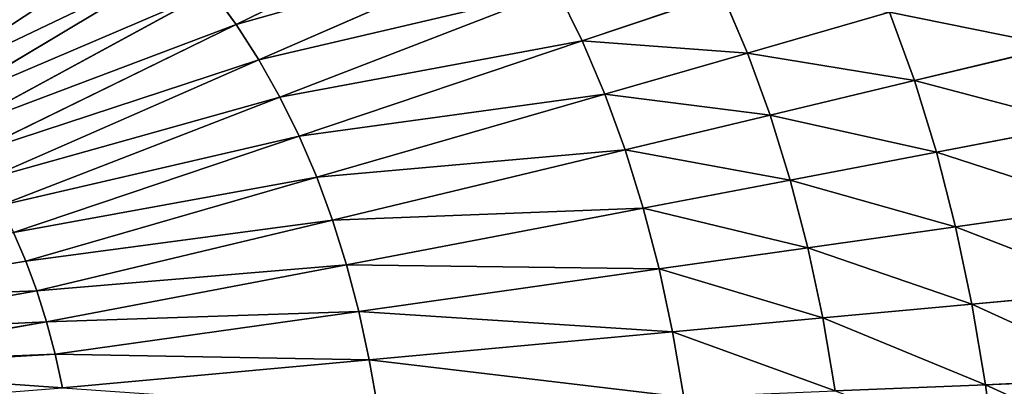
# Model space of a CAD drawing. Extents: x 0 to 500, y 0 to 390.
# Tile 618 of 656: x 287 to 343, y 199 to 219. Entities that reach past the tile are written whole.
import ezdxf

# ---------------------------------------------------------------- set-up
doc = ezdxf.new("R2010")
doc.units = 0
doc.header["$LTSCALE"] = 25.4
doc.layers.get('0').update_dxf_attribs({"linetype": 'CONTINUOUS'})

# ---------------------------------------------------------------- blocks, each defined once
blk = doc.blocks.new('ATLANTA505_-_S_STL')
at = {"color": 0}
for p, q in [((347.841, 28.627, 176.357), (338.336, 27.89, 173.865)), ((347.841, 28.627, 176.357), (338.336, 27.89, 173.865)), ((338.336, 27.89, 173.865), (346.479, 28.6, 171.912)), ((338.336, 27.89, 173.865), (346.479, 28.6, 171.912)), ((349.026, 28.661, 180.989), (339.59, 27.912, 177.934)), ((349.026, 28.661, 180.989), (339.59, 27.912, 177.934)), ((347.841, 28.627, 176.357), (339.59, 27.912, 177.934)), ((347.841, 28.627, 176.357), (339.59, 27.912, 177.934)), ((340.682, 27.938, 182.175), (350.034, 28.701, 185.806)), ((340.682, 27.938, 182.175), (350.034, 28.701, 185.806)), ((340.682, 27.938, 182.175), (349.026, 28.661, 180.989)), ((340.682, 27.938, 182.175), (349.026, 28.661, 180.989)), ((341.614, 27.971, 186.584), (350.868, 28.75, 190.806)), ((341.614, 27.971, 186.584), (350.868, 28.75, 190.806)), ((341.614, 27.971, 186.584), (350.034, 28.701, 185.806)), ((341.614, 27.971, 186.584), (350.034, 28.701, 185.806)), ((350.868, 28.75, 190.806), (342.387, 28.009, 191.161)), ((350.868, 28.75, 190.806), (342.387, 28.009, 191.161)), ((342.897, 28.044, 194.991), (342.387, 28.009, 191.161)), ((342.897, 28.044, 194.991), (342.387, 28.009, 191.161)), ((336.92, 27.874, 169.966), (328.842, 27.27, 172.294)), ((336.92, 27.874, 169.966), (328.842, 27.27, 172.294)), ((330.132, 27.282, 175.831), (338.336, 27.89, 173.865)), ((330.132, 27.282, 175.831), (338.336, 27.89, 173.865)), ((340.682, 27.938, 182.175), (331.276, 27.299, 179.522)), ((340.682, 27.938, 182.175), (331.276, 27.299, 179.522)), ((339.59, 27.912, 177.934), (331.276, 27.299, 179.522)), ((339.59, 27.912, 177.934), (331.276, 27.299, 179.522)), ((332.272, 27.32, 183.368), (341.614, 27.971, 186.584)), ((332.272, 27.32, 183.368), (341.614, 27.971, 186.584)), ((332.272, 27.32, 183.368), (340.682, 27.938, 182.175)), ((332.272, 27.32, 183.368), (340.682, 27.938, 182.175)), ((333.124, 27.345, 187.367), (342.387, 28.009, 191.161)), ((333.124, 27.345, 187.367), (342.387, 28.009, 191.161)), ((333.124, 27.345, 187.367), (341.614, 27.971, 186.584)), ((333.124, 27.345, 187.367), (341.614, 27.971, 186.584)), ((342.387, 28.009, 191.161), (333.832, 27.375, 191.518)), ((342.387, 28.009, 191.161), (333.832, 27.375, 191.518)), ((338.336, 27.89, 173.865), (336.92, 27.874, 169.966)), ((338.336, 27.89, 173.865), (336.92, 27.874, 169.966)), ((339.59, 27.912, 177.934), (338.336, 27.89, 173.865)), ((339.59, 27.912, 177.934), (338.336, 27.89, 173.865)), ((340.682, 27.938, 182.175), (339.59, 27.912, 177.934)), ((340.682, 27.938, 182.175), (339.59, 27.912, 177.934)), ((340.682, 27.938, 182.175), (341.614, 27.971, 186.584)), ((340.682, 27.938, 182.175), (341.614, 27.971, 186.584)), ((341.614, 27.971, 186.584), (342.387, 28.009, 191.161)), ((341.614, 27.971, 186.584), (342.387, 28.009, 191.161)), ((319.421, 26.749, 171.602), (327.406, 27.262, 168.911)), ((319.421, 26.749, 171.602), (327.406, 27.262, 168.911)), ((328.842, 27.27, 172.294), (320.713, 26.755, 174.636)), ((328.842, 27.27, 172.294), (320.713, 26.755, 174.636)), ((321.874, 26.764, 177.809), (330.132, 27.282, 175.831)), ((321.874, 26.764, 177.809), (330.132, 27.282, 175.831)), ((331.276, 27.299, 179.522), (322.904, 26.777, 181.12)), ((331.276, 27.299, 179.522), (322.904, 26.777, 181.12)), ((333.124, 27.345, 187.367), (323.803, 26.792, 184.569)), ((333.124, 27.345, 187.367), (323.803, 26.792, 184.569)), ((332.272, 27.32, 183.368), (323.803, 26.792, 184.569)), ((332.272, 27.32, 183.368), (323.803, 26.792, 184.569)), ((324.572, 26.811, 188.155), (333.832, 27.375, 191.518)), ((324.572, 26.811, 188.155), (333.832, 27.375, 191.518)), ((324.572, 26.811, 188.155), (333.124, 27.345, 187.367)), ((324.572, 26.811, 188.155), (333.124, 27.345, 187.367)), ((327.406, 27.262, 168.911), (328.842, 27.27, 172.294)), ((327.406, 27.262, 168.911), (328.842, 27.27, 172.294)), ((330.132, 27.282, 175.831), (328.842, 27.27, 172.294)), ((330.132, 27.282, 175.831), (328.842, 27.27, 172.294)), ((331.276, 27.299, 179.522), (330.132, 27.282, 175.831)), ((331.276, 27.299, 179.522), (330.132, 27.282, 175.831)), ((332.272, 27.32, 183.368), (331.276, 27.299, 179.522)), ((332.272, 27.32, 183.368), (331.276, 27.299, 179.522)), ((332.272, 27.32, 183.368), (333.124, 27.345, 187.367)), ((332.272, 27.32, 183.368), (333.124, 27.345, 187.367)), ((333.124, 27.345, 187.367), (333.832, 27.375, 191.518)), ((333.124, 27.345, 187.367), (333.832, 27.375, 191.518)), ((314.763, 26.748, 163.326), (299.73, 25.952, 170.667)), ((314.763, 26.748, 163.326), (299.73, 25.952, 170.667)), ((301.025, 25.951, 172.684), (316.445, 26.745, 165.949)), ((301.025, 25.951, 172.684), (316.445, 26.745, 165.949)), ((317.998, 26.745, 168.706), (302.222, 25.951, 174.803)), ((317.998, 26.745, 168.706), (302.222, 25.951, 174.803)), ((303.32, 25.952, 177.029), (319.421, 26.749, 171.602)), ((303.32, 25.952, 177.029), (319.421, 26.749, 171.602)), ((321.874, 26.764, 177.809), (304.317, 25.955, 179.36)), ((321.874, 26.764, 177.809), (304.317, 25.955, 179.36)), ((320.713, 26.755, 174.636), (304.317, 25.955, 179.36)), ((320.713, 26.755, 174.636), (304.317, 25.955, 179.36)), ((305.215, 25.96, 181.798), (322.904, 26.777, 181.12)), ((305.215, 25.96, 181.798), (322.904, 26.777, 181.12)), ((305.215, 25.96, 181.798), (321.874, 26.764, 177.809)), ((305.215, 25.96, 181.798), (321.874, 26.764, 177.809)), ((323.803, 26.792, 184.569), (306.012, 25.967, 184.341)), ((323.803, 26.792, 184.569), (306.012, 25.967, 184.341)), ((322.904, 26.777, 181.12), (306.012, 25.967, 184.341)), ((322.904, 26.777, 181.12), (306.012, 25.967, 184.341)), ((306.709, 25.975, 186.99), (324.572, 26.811, 188.155)), ((306.709, 25.975, 186.99), (324.572, 26.811, 188.155)), ((306.709, 25.975, 186.99), (323.803, 26.792, 184.569)), ((306.709, 25.975, 186.99), (323.803, 26.792, 184.569)), ((307.307, 25.985, 189.743), (325.213, 26.834, 191.877)), ((307.307, 25.985, 189.743), (325.213, 26.834, 191.877)), ((307.307, 25.985, 189.743), (324.572, 26.811, 188.155)), ((307.307, 25.985, 189.743), (324.572, 26.811, 188.155)), ((317.998, 26.745, 168.706), (319.421, 26.749, 171.602)), ((317.998, 26.745, 168.706), (319.421, 26.749, 171.602)), ((319.421, 26.749, 171.602), (320.713, 26.755, 174.636)), ((319.421, 26.749, 171.602), (320.713, 26.755, 174.636)), ((321.874, 26.764, 177.809), (320.713, 26.755, 174.636)), ((321.874, 26.764, 177.809), (320.713, 26.755, 174.636)), ((322.904, 26.777, 181.12), (321.874, 26.764, 177.809)), ((322.904, 26.777, 181.12), (321.874, 26.764, 177.809)), ((322.904, 26.777, 181.12), (323.803, 26.792, 184.569)), ((322.904, 26.777, 181.12), (323.803, 26.792, 184.569)), ((323.803, 26.792, 184.569), (324.572, 26.811, 188.155)), ((323.803, 26.792, 184.569), (324.572, 26.811, 188.155)), ((324.572, 26.811, 188.155), (325.213, 26.834, 191.877)), ((324.572, 26.811, 188.155), (325.213, 26.834, 191.877)), ((296.847, 25.96, 166.935), (282.555, 25.43, 175.487)), ((296.847, 25.96, 166.935), (282.555, 25.43, 175.487)), ((298.337, 25.955, 168.752), (283.592, 25.428, 176.752)), ((298.337, 25.955, 168.752), (283.592, 25.428, 176.752)), ((299.73, 25.952, 170.667), (284.562, 25.426, 178.085)), ((299.73, 25.952, 170.667), (284.562, 25.426, 178.085)), ((285.464, 25.426, 179.487), (301.025, 25.951, 172.684)), ((285.464, 25.426, 179.487), (301.025, 25.951, 172.684)), ((302.222, 25.951, 174.803), (286.299, 25.425, 180.962)), ((302.222, 25.951, 174.803), (286.299, 25.425, 180.962)), ((287.064, 25.426, 182.509), (303.32, 25.952, 177.029)), ((287.064, 25.426, 182.509), (303.32, 25.952, 177.029)), ((304.317, 25.955, 179.36), (287.76, 25.427, 184.13)), ((304.317, 25.955, 179.36), (287.76, 25.427, 184.13)), ((306.012, 25.967, 184.341), (288.387, 25.429, 185.824)), ((306.012, 25.967, 184.341), (288.387, 25.429, 185.824)), ((305.215, 25.96, 181.798), (288.387, 25.429, 185.824)), ((305.215, 25.96, 181.798), (288.387, 25.429, 185.824)), ((288.945, 25.432, 187.592), (306.709, 25.975, 186.99)), ((288.945, 25.432, 187.592), (306.709, 25.975, 186.99)), ((288.945, 25.432, 187.592), (306.012, 25.967, 184.341)), ((288.945, 25.432, 187.592), (306.012, 25.967, 184.341)), ((289.434, 25.435, 189.432), (307.307, 25.985, 189.743)), ((289.434, 25.435, 189.432), (307.307, 25.985, 189.743)), ((289.434, 25.435, 189.432), (306.709, 25.975, 186.99)), ((289.434, 25.435, 189.432), (306.709, 25.975, 186.99)), ((289.854, 25.44, 191.345), (307.307, 25.985, 189.743)), ((289.854, 25.44, 191.345), (307.307, 25.985, 189.743)), ((298.337, 25.955, 168.752), (299.73, 25.952, 170.667)), ((298.337, 25.955, 168.752), (299.73, 25.952, 170.667)), ((299.73, 25.952, 170.667), (301.025, 25.951, 172.684)), ((299.73, 25.952, 170.667), (301.025, 25.951, 172.684)), ((302.222, 25.951, 174.803), (301.025, 25.951, 172.684)), ((302.222, 25.951, 174.803), (301.025, 25.951, 172.684)), ((302.222, 25.951, 174.803), (303.32, 25.952, 177.029)), ((302.222, 25.951, 174.803), (303.32, 25.952, 177.029)), ((303.32, 25.952, 177.029), (304.317, 25.955, 179.36)), ((303.32, 25.952, 177.029), (304.317, 25.955, 179.36)), ((305.215, 25.96, 181.798), (304.317, 25.955, 179.36)), ((305.215, 25.96, 181.798), (304.317, 25.955, 179.36)), ((305.215, 25.96, 181.798), (306.012, 25.967, 184.341)), ((305.215, 25.96, 181.798), (306.012, 25.967, 184.341)), ((306.012, 25.967, 184.341), (306.709, 25.975, 186.99)), ((306.012, 25.967, 184.341), (306.709, 25.975, 186.99)), ((306.709, 25.975, 186.99), (307.307, 25.985, 189.743)), ((306.709, 25.975, 186.99), (307.307, 25.985, 189.743)), ((307.307, 25.985, 189.743), (307.808, 25.997, 192.601)), ((307.307, 25.985, 189.743), (307.808, 25.997, 192.601)), ((288.387, 25.429, 185.824), (274.736, 25.174, 188.248)), ((288.387, 25.429, 185.824), (274.736, 25.174, 188.248)), ((274.792, 25.168, 190.286), (289.434, 25.435, 189.432)), ((274.792, 25.168, 190.286), (289.434, 25.435, 189.432)), ((274.794, 25.169, 190.007), (288.945, 25.432, 187.592)), ((274.794, 25.169, 190.007), (288.945, 25.432, 187.592)), ((287.064, 25.426, 182.509), (287.76, 25.427, 184.13)), ((287.064, 25.426, 182.509), (287.76, 25.427, 184.13)), ((287.76, 25.427, 184.13), (288.387, 25.429, 185.824)), ((287.76, 25.427, 184.13), (288.387, 25.429, 185.824)), ((288.387, 25.429, 185.824), (288.945, 25.432, 187.592)), ((288.387, 25.429, 185.824), (288.945, 25.432, 187.592)), ((288.945, 25.432, 187.592), (289.434, 25.435, 189.432)), ((288.945, 25.432, 187.592), (289.434, 25.435, 189.432)), ((289.434, 25.435, 189.432), (289.854, 25.44, 191.345)), ((289.434, 25.435, 189.432), (289.854, 25.44, 191.345))]:
    blk.add_line(p, q, dxfattribs=at)
mesh = blk.add_polyface(dxfattribs=at)
corners = [(336.92, 27.874, 169.966), (346.479, 28.6, 171.912), (344.939, 28.579, 167.654), (338.336, 27.89, 173.865)]
mesh.append_faces([[corners[k] for k in face] for face in [(0, 1, 2), (1, 0, 3)]], dxfattribs={"vtx0": -1, "color": 0})
mesh = blk.add_polyface(dxfattribs=at)
corners = [(339.59, 27.912, 177.934), (347.841, 28.627, 176.357), (338.336, 27.89, 173.865)]
mesh.append_faces([[corners[k] for k in face] for face in [(0, 1, 2)]], dxfattribs={"color": 0})
mesh = blk.add_polyface(dxfattribs=at)
corners = [(347.841, 28.627, 176.357), (346.479, 28.6, 171.912), (338.336, 27.89, 173.865)]
mesh.append_faces([[corners[k] for k in face] for face in [(0, 1, 2)]], dxfattribs={"color": 0})
mesh = blk.add_polyface(dxfattribs=at)
corners = [(340.682, 27.938, 182.175), (349.026, 28.661, 180.989), (339.59, 27.912, 177.934)]
mesh.append_faces([[corners[k] for k in face] for face in [(0, 1, 2)]], dxfattribs={"color": 0})
mesh = blk.add_polyface(dxfattribs=at)
corners = [(349.026, 28.661, 180.989), (347.841, 28.627, 176.357), (339.59, 27.912, 177.934)]
mesh.append_faces([[corners[k] for k in face] for face in [(0, 1, 2)]], dxfattribs={"color": 0})
mesh = blk.add_polyface(dxfattribs=at)
corners = [(350.034, 28.701, 185.806), (349.026, 28.661, 180.989), (340.682, 27.938, 182.175)]
mesh.append_faces([[corners[k] for k in face] for face in [(0, 1, 2)]], dxfattribs={"color": 0})
mesh = blk.add_polyface(dxfattribs=at)
corners = [(341.614, 27.971, 186.584), (350.034, 28.701, 185.806), (340.682, 27.938, 182.175)]
mesh.append_faces([[corners[k] for k in face] for face in [(0, 1, 2)]], dxfattribs={"color": 0})
mesh = blk.add_polyface(dxfattribs=at)
corners = [(350.868, 28.75, 190.806), (350.034, 28.701, 185.806), (341.614, 27.971, 186.584)]
mesh.append_faces([[corners[k] for k in face] for face in [(0, 1, 2)]], dxfattribs={"color": 0})
mesh = blk.add_polyface(dxfattribs=at)
corners = [(342.387, 28.009, 191.161), (350.868, 28.75, 190.806), (341.614, 27.971, 186.584)]
mesh.append_faces([[corners[k] for k in face] for face in [(0, 1, 2)]], dxfattribs={"color": 0})
mesh = blk.add_polyface(dxfattribs=at)
corners = [(342.387, 28.009, 191.161), (350.727, 28.729, 194.991), (350.868, 28.75, 190.806), (342.897, 28.044, 194.991)]
mesh.append_faces([[corners[k] for k in face] for face in [(0, 1, 2), (1, 0, 3)]], dxfattribs={"vtx0": -1, "color": 0})
mesh = blk.add_polyface(dxfattribs=at)
corners = [(342.897, 28.044, 194.991), (342.387, 28.009, 191.161), (333.832, 27.375, 191.518)]
mesh.append_faces([[corners[k] for k in face] for face in [(0, 1, 2)]], dxfattribs={"color": 0})
mesh = blk.add_polyface(dxfattribs=at)
corners = [(327.406, 27.262, 168.911), (336.92, 27.874, 169.966), (335.341, 27.864, 166.238), (328.842, 27.27, 172.294)]
mesh.append_faces([[corners[k] for k in face] for face in [(0, 1, 2), (1, 0, 3)]], dxfattribs={"vtx0": -1, "color": 0})
mesh = blk.add_polyface(dxfattribs=at)
corners = [(328.842, 27.27, 172.294), (338.336, 27.89, 173.865), (336.92, 27.874, 169.966), (330.132, 27.282, 175.831)]
mesh.append_faces([[corners[k] for k in face] for face in [(0, 1, 2), (1, 0, 3)]], dxfattribs={"vtx0": -1, "color": 0})
mesh = blk.add_polyface(dxfattribs=at)
corners = [(330.132, 27.282, 175.831), (339.59, 27.912, 177.934), (338.336, 27.89, 173.865), (331.276, 27.299, 179.522)]
mesh.append_faces([[corners[k] for k in face] for face in [(0, 1, 2), (1, 0, 3)]], dxfattribs={"vtx0": -1, "color": 0})
mesh = blk.add_polyface(dxfattribs=at)
corners = [(332.272, 27.32, 183.368), (340.682, 27.938, 182.175), (331.276, 27.299, 179.522)]
mesh.append_faces([[corners[k] for k in face] for face in [(0, 1, 2)]], dxfattribs={"color": 0})
mesh = blk.add_polyface(dxfattribs=at)
corners = [(340.682, 27.938, 182.175), (339.59, 27.912, 177.934), (331.276, 27.299, 179.522)]
mesh.append_faces([[corners[k] for k in face] for face in [(0, 1, 2)]], dxfattribs={"color": 0})
mesh = blk.add_polyface(dxfattribs=at)
corners = [(341.614, 27.971, 186.584), (340.682, 27.938, 182.175), (332.272, 27.32, 183.368)]
mesh.append_faces([[corners[k] for k in face] for face in [(0, 1, 2)]], dxfattribs={"color": 0})
mesh = blk.add_polyface(dxfattribs=at)
corners = [(333.124, 27.345, 187.367), (341.614, 27.971, 186.584), (332.272, 27.32, 183.368)]
mesh.append_faces([[corners[k] for k in face] for face in [(0, 1, 2)]], dxfattribs={"color": 0})
mesh = blk.add_polyface(dxfattribs=at)
corners = [(342.387, 28.009, 191.161), (341.614, 27.971, 186.584), (333.124, 27.345, 187.367)]
mesh.append_faces([[corners[k] for k in face] for face in [(0, 1, 2)]], dxfattribs={"color": 0})
mesh = blk.add_polyface(dxfattribs=at)
corners = [(333.832, 27.375, 191.518), (342.387, 28.009, 191.161), (333.124, 27.345, 187.367)]
mesh.append_faces([[corners[k] for k in face] for face in [(0, 1, 2)]], dxfattribs={"color": 0})
mesh = blk.add_polyface(dxfattribs=at)
corners = [(317.998, 26.745, 168.706), (327.406, 27.262, 168.911), (325.824, 27.258, 165.684), (319.421, 26.749, 171.602)]
mesh.append_faces([[corners[k] for k in face] for face in [(0, 1, 2), (1, 0, 3)]], dxfattribs={"vtx0": -1, "color": 0})
mesh = blk.add_polyface(dxfattribs=at)
corners = [(319.421, 26.749, 171.602), (328.842, 27.27, 172.294), (327.406, 27.262, 168.911), (320.713, 26.755, 174.636)]
mesh.append_faces([[corners[k] for k in face] for face in [(0, 1, 2), (1, 0, 3)]], dxfattribs={"vtx0": -1, "color": 0})
mesh = blk.add_polyface(dxfattribs=at)
corners = [(320.713, 26.755, 174.636), (330.132, 27.282, 175.831), (328.842, 27.27, 172.294), (321.874, 26.764, 177.809)]
mesh.append_faces([[corners[k] for k in face] for face in [(0, 1, 2), (1, 0, 3)]], dxfattribs={"vtx0": -1, "color": 0})
mesh = blk.add_polyface(dxfattribs=at)
corners = [(321.874, 26.764, 177.809), (331.276, 27.299, 179.522), (330.132, 27.282, 175.831), (322.904, 26.777, 181.12)]
mesh.append_faces([[corners[k] for k in face] for face in [(0, 1, 2), (1, 0, 3)]], dxfattribs={"vtx0": -1, "color": 0})
mesh = blk.add_polyface(dxfattribs=at)
corners = [(322.904, 26.777, 181.12), (332.272, 27.32, 183.368), (331.276, 27.299, 179.522), (323.803, 26.792, 184.569)]
mesh.append_faces([[corners[k] for k in face] for face in [(0, 1, 2), (1, 0, 3)]], dxfattribs={"vtx0": -1, "color": 0})
mesh = blk.add_polyface(dxfattribs=at)
corners = [(324.572, 26.811, 188.155), (333.124, 27.345, 187.367), (323.803, 26.792, 184.569)]
mesh.append_faces([[corners[k] for k in face] for face in [(0, 1, 2)]], dxfattribs={"color": 0})
mesh = blk.add_polyface(dxfattribs=at)
corners = [(333.124, 27.345, 187.367), (332.272, 27.32, 183.368), (323.803, 26.792, 184.569)]
mesh.append_faces([[corners[k] for k in face] for face in [(0, 1, 2)]], dxfattribs={"color": 0})
mesh = blk.add_polyface(dxfattribs=at)
corners = [(333.832, 27.375, 191.518), (333.124, 27.345, 187.367), (324.572, 26.811, 188.155)]
mesh.append_faces([[corners[k] for k in face] for face in [(0, 1, 2)]], dxfattribs={"color": 0})
mesh = blk.add_polyface(dxfattribs=at)
corners = [(325.213, 26.834, 191.877), (333.832, 27.375, 191.518), (324.572, 26.811, 188.155)]
mesh.append_faces([[corners[k] for k in face] for face in [(0, 1, 2)]], dxfattribs={"color": 0})
mesh = blk.add_polyface(dxfattribs=at)
corners = [(298.337, 25.955, 168.752), (314.763, 26.748, 163.326), (312.953, 26.753, 160.836), (299.73, 25.952, 170.667)]
mesh.append_faces([[corners[k] for k in face] for face in [(0, 1, 2), (1, 0, 3)]], dxfattribs={"vtx0": -1, "color": 0})
mesh = blk.add_polyface(dxfattribs=at)
corners = [(299.73, 25.952, 170.667), (316.445, 26.745, 165.949), (314.763, 26.748, 163.326), (301.025, 25.951, 172.684)]
mesh.append_faces([[corners[k] for k in face] for face in [(0, 1, 2), (1, 0, 3)]], dxfattribs={"vtx0": -1, "color": 0})
mesh = blk.add_polyface(dxfattribs=at)
corners = [(301.025, 25.951, 172.684), (317.998, 26.745, 168.706), (316.445, 26.745, 165.949), (302.222, 25.951, 174.803)]
mesh.append_faces([[corners[k] for k in face] for face in [(0, 1, 2), (1, 0, 3)]], dxfattribs={"vtx0": -1, "color": 0})
mesh = blk.add_polyface(dxfattribs=at)
corners = [(302.222, 25.951, 174.803), (319.421, 26.749, 171.602), (317.998, 26.745, 168.706), (303.32, 25.952, 177.029)]
mesh.append_faces([[corners[k] for k in face] for face in [(0, 1, 2), (1, 0, 3)]], dxfattribs={"vtx0": -1, "color": 0})
mesh = blk.add_polyface(dxfattribs=at)
corners = [(303.32, 25.952, 177.029), (320.713, 26.755, 174.636), (319.421, 26.749, 171.602), (304.317, 25.955, 179.36)]
mesh.append_faces([[corners[k] for k in face] for face in [(0, 1, 2), (1, 0, 3)]], dxfattribs={"vtx0": -1, "color": 0})
mesh = blk.add_polyface(dxfattribs=at)
corners = [(305.215, 25.96, 181.798), (321.874, 26.764, 177.809), (304.317, 25.955, 179.36)]
mesh.append_faces([[corners[k] for k in face] for face in [(0, 1, 2)]], dxfattribs={"color": 0})
mesh = blk.add_polyface(dxfattribs=at)
corners = [(304.317, 25.955, 179.36), (321.874, 26.764, 177.809), (320.713, 26.755, 174.636)]
mesh.append_faces([[corners[k] for k in face] for face in [(0, 1, 2)]], dxfattribs={"color": 0})
mesh = blk.add_polyface(dxfattribs=at)
corners = [(305.215, 25.96, 181.798), (322.904, 26.777, 181.12), (321.874, 26.764, 177.809)]
mesh.append_faces([[corners[k] for k in face] for face in [(0, 1, 2)]], dxfattribs={"color": 0})
mesh = blk.add_polyface(dxfattribs=at)
corners = [(306.012, 25.967, 184.341), (322.904, 26.777, 181.12), (305.215, 25.96, 181.798)]
mesh.append_faces([[corners[k] for k in face] for face in [(0, 1, 2)]], dxfattribs={"color": 0})
mesh = blk.add_polyface(dxfattribs=at)
corners = [(306.709, 25.975, 186.99), (323.803, 26.792, 184.569), (306.012, 25.967, 184.341)]
mesh.append_faces([[corners[k] for k in face] for face in [(0, 1, 2)]], dxfattribs={"color": 0})
mesh = blk.add_polyface(dxfattribs=at)
corners = [(323.803, 26.792, 184.569), (322.904, 26.777, 181.12), (306.012, 25.967, 184.341)]
mesh.append_faces([[corners[k] for k in face] for face in [(0, 1, 2)]], dxfattribs={"color": 0})
mesh = blk.add_polyface(dxfattribs=at)
corners = [(324.572, 26.811, 188.155), (323.803, 26.792, 184.569), (306.709, 25.975, 186.99)]
mesh.append_faces([[corners[k] for k in face] for face in [(0, 1, 2)]], dxfattribs={"color": 0})
mesh = blk.add_polyface(dxfattribs=at)
corners = [(307.307, 25.985, 189.743), (324.572, 26.811, 188.155), (306.709, 25.975, 186.99)]
mesh.append_faces([[corners[k] for k in face] for face in [(0, 1, 2)]], dxfattribs={"color": 0})
mesh = blk.add_polyface(dxfattribs=at)
corners = [(325.213, 26.834, 191.877), (324.572, 26.811, 188.155), (307.307, 25.985, 189.743)]
mesh.append_faces([[corners[k] for k in face] for face in [(0, 1, 2)]], dxfattribs={"color": 0})
mesh = blk.add_polyface(dxfattribs=at)
corners = [(307.808, 25.997, 192.601), (325.213, 26.834, 191.877), (307.307, 25.985, 189.743)]
mesh.append_faces([[corners[k] for k in face] for face in [(0, 1, 2)]], dxfattribs={"color": 0})
mesh = blk.add_polyface(dxfattribs=at)
corners = [(276.391, 25.448, 170.126), (291.807, 25.981, 162.05), (289.94, 25.99, 160.602), (277.752, 25.443, 171.076)]
mesh.append_faces([[corners[k] for k in face] for face in [(0, 1, 2), (1, 0, 3)]], dxfattribs={"vtx0": -1, "color": 0})
mesh = blk.add_polyface(dxfattribs=at)
corners = [(277.752, 25.443, 171.076), (293.581, 25.973, 163.587), (291.807, 25.981, 162.05), (279.049, 25.439, 172.085)]
mesh.append_faces([[corners[k] for k in face] for face in [(0, 1, 2), (1, 0, 3)]], dxfattribs={"vtx0": -1, "color": 0})
mesh = blk.add_polyface(dxfattribs=at)
corners = [(279.049, 25.439, 172.085), (295.261, 25.966, 165.214), (293.581, 25.973, 163.587), (280.283, 25.435, 173.156)]
mesh.append_faces([[corners[k] for k in face] for face in [(0, 1, 2), (1, 0, 3)]], dxfattribs={"vtx0": -1, "color": 0})
mesh = blk.add_polyface(dxfattribs=at)
corners = [(281.452, 25.432, 174.289), (295.261, 25.966, 165.214), (280.283, 25.435, 173.156)]
mesh.append_faces([[corners[k] for k in face] for face in [(0, 1, 2)]], dxfattribs={"color": 0})
mesh = blk.add_polyface(dxfattribs=at)
corners = [(281.452, 25.432, 174.289), (296.847, 25.96, 166.935), (295.261, 25.966, 165.214), (282.555, 25.43, 175.487)]
mesh.append_faces([[corners[k] for k in face] for face in [(0, 1, 2), (1, 0, 3)]], dxfattribs={"vtx0": -1, "color": 0})
mesh = blk.add_polyface(dxfattribs=at)
corners = [(282.555, 25.43, 175.487), (298.337, 25.955, 168.752), (296.847, 25.96, 166.935), (283.592, 25.428, 176.752)]
mesh.append_faces([[corners[k] for k in face] for face in [(0, 1, 2), (1, 0, 3)]], dxfattribs={"vtx0": -1, "color": 0})
mesh = blk.add_polyface(dxfattribs=at)
corners = [(283.592, 25.428, 176.752), (299.73, 25.952, 170.667), (298.337, 25.955, 168.752), (284.562, 25.426, 178.085)]
mesh.append_faces([[corners[k] for k in face] for face in [(0, 1, 2), (1, 0, 3)]], dxfattribs={"vtx0": -1, "color": 0})
mesh = blk.add_polyface(dxfattribs=at)
corners = [(284.562, 25.426, 178.085), (301.025, 25.951, 172.684), (299.73, 25.952, 170.667), (285.464, 25.426, 179.487)]
mesh.append_faces([[corners[k] for k in face] for face in [(0, 1, 2), (1, 0, 3)]], dxfattribs={"vtx0": -1, "color": 0})
mesh = blk.add_polyface(dxfattribs=at)
corners = [(285.464, 25.426, 179.487), (302.222, 25.951, 174.803), (301.025, 25.951, 172.684), (286.299, 25.425, 180.962)]
mesh.append_faces([[corners[k] for k in face] for face in [(0, 1, 2), (1, 0, 3)]], dxfattribs={"vtx0": -1, "color": 0})
mesh = blk.add_polyface(dxfattribs=at)
corners = [(286.299, 25.425, 180.962), (303.32, 25.952, 177.029), (302.222, 25.951, 174.803), (287.064, 25.426, 182.509)]
mesh.append_faces([[corners[k] for k in face] for face in [(0, 1, 2), (1, 0, 3)]], dxfattribs={"vtx0": -1, "color": 0})
mesh = blk.add_polyface(dxfattribs=at)
corners = [(287.064, 25.426, 182.509), (304.317, 25.955, 179.36), (303.32, 25.952, 177.029), (287.76, 25.427, 184.13)]
mesh.append_faces([[corners[k] for k in face] for face in [(0, 1, 2), (1, 0, 3)]], dxfattribs={"vtx0": -1, "color": 0})
mesh = blk.add_polyface(dxfattribs=at)
corners = [(287.76, 25.427, 184.13), (305.215, 25.96, 181.798), (304.317, 25.955, 179.36), (288.387, 25.429, 185.824)]
mesh.append_faces([[corners[k] for k in face] for face in [(0, 1, 2), (1, 0, 3)]], dxfattribs={"vtx0": -1, "color": 0})
mesh = blk.add_polyface(dxfattribs=at)
corners = [(288.945, 25.432, 187.592), (306.012, 25.967, 184.341), (288.387, 25.429, 185.824)]
mesh.append_faces([[corners[k] for k in face] for face in [(0, 1, 2)]], dxfattribs={"color": 0})
mesh = blk.add_polyface(dxfattribs=at)
corners = [(288.387, 25.429, 185.824), (306.012, 25.967, 184.341), (305.215, 25.96, 181.798)]
mesh.append_faces([[corners[k] for k in face] for face in [(0, 1, 2)]], dxfattribs={"color": 0})
mesh = blk.add_polyface(dxfattribs=at)
corners = [(288.945, 25.432, 187.592), (306.709, 25.975, 186.99), (306.012, 25.967, 184.341)]
mesh.append_faces([[corners[k] for k in face] for face in [(0, 1, 2)]], dxfattribs={"color": 0})
mesh = blk.add_polyface(dxfattribs=at)
corners = [(289.434, 25.435, 189.432), (306.709, 25.975, 186.99), (288.945, 25.432, 187.592)]
mesh.append_faces([[corners[k] for k in face] for face in [(0, 1, 2)]], dxfattribs={"color": 0})
mesh = blk.add_polyface(dxfattribs=at)
corners = [(307.307, 25.985, 189.743), (306.709, 25.975, 186.99), (289.434, 25.435, 189.432)]
mesh.append_faces([[corners[k] for k in face] for face in [(0, 1, 2)]], dxfattribs={"color": 0})
mesh = blk.add_polyface(dxfattribs=at)
corners = [(289.854, 25.44, 191.345), (307.307, 25.985, 189.743), (289.434, 25.435, 189.432)]
mesh.append_faces([[corners[k] for k in face] for face in [(0, 1, 2)]], dxfattribs={"color": 0})
mesh = blk.add_polyface(dxfattribs=at)
corners = [(307.808, 25.997, 192.601), (307.307, 25.985, 189.743), (289.854, 25.44, 191.345)]
mesh.append_faces([[corners[k] for k in face] for face in [(0, 1, 2)]], dxfattribs={"color": 0})
mesh = blk.add_polyface(dxfattribs=at)
corners = [(274.534, 25.181, 186.352), (287.76, 25.427, 184.13), (287.064, 25.426, 182.509), (288.387, 25.429, 185.824), (274.736, 25.174, 188.248)]
mesh.append_faces([[corners[k] for k in face] for face in [(0, 1, 2), (3, 0, 4)]], dxfattribs={"vtx0": -1, "color": 0})
mesh.append_faces([[corners[k] for k in face] for face in [(1, 0, 3)]], dxfattribs={"vtx0": -1, "vtx1": -1, "color": 0})
mesh = blk.add_polyface(dxfattribs=at)
corners = [(274.792, 25.168, 190.286), (289.854, 25.44, 191.345), (289.434, 25.435, 189.432), (274.659, 25.161, 192.53)]
mesh.append_faces([[corners[k] for k in face] for face in [(0, 1, 2), (1, 0, 3)]], dxfattribs={"vtx0": -1, "color": 0})
mesh = blk.add_polyface(dxfattribs=at)
corners = [(274.736, 25.174, 188.248), (288.945, 25.432, 187.592), (288.387, 25.429, 185.824), (274.794, 25.169, 190.007)]
mesh.append_faces([[corners[k] for k in face] for face in [(0, 1, 2), (1, 0, 3)]], dxfattribs={"vtx0": -1, "color": 0})
mesh = blk.add_polyface(dxfattribs=at)
corners = [(274.794, 25.169, 190.007), (289.434, 25.435, 189.432), (288.945, 25.432, 187.592), (274.792, 25.168, 190.286)]
mesh.append_faces([[corners[k] for k in face] for face in [(0, 1, 2), (1, 0, 3)]], dxfattribs={"vtx0": -1, "color": 0})

msp = doc.modelspace()

# ---------------------------------------------------------------- block references
at = {"color": 254, "extrusion": (0, -1, 1.11022e-16)}
msp.add_blockref('ATLANTA505_-_S_STL', (-0.149, -0.01, -389.852), dxfattribs=at)

doc.saveas('drawing.dxf')
